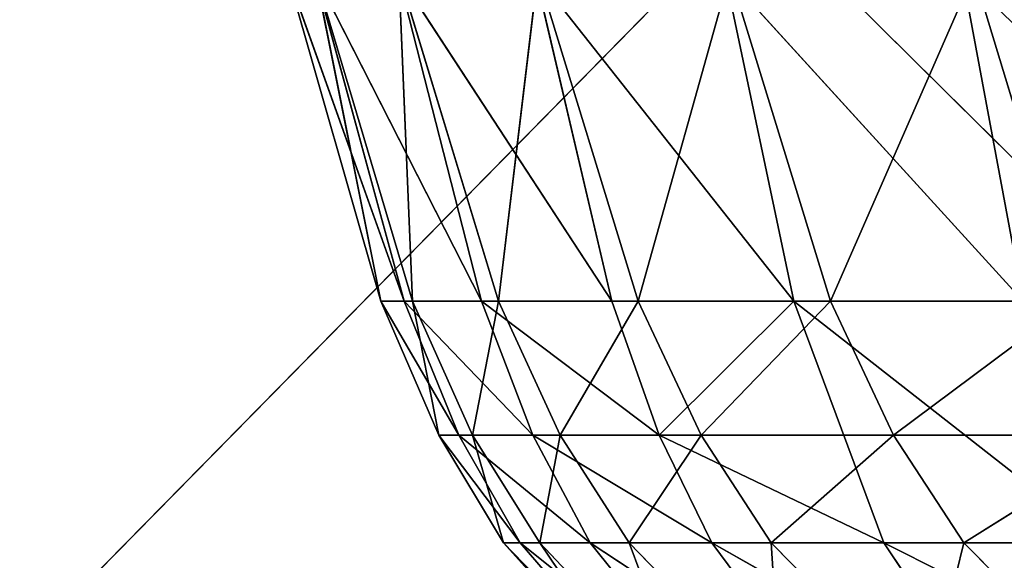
# Model space of a CAD drawing. Extents: x 204 to 284, y 75 to 194.
# Tile 319 of 656: x 235.448 to 236.546, y 111.456 to 112.06. Entities that reach past the tile are written whole.
import ezdxf

# ---------------------------------------------------------------- set-up
doc = ezdxf.new("R2010")
doc.units = 0
doc.header["$LTSCALE"] = 25.4
doc.layers.get('0').update_dxf_attribs({"color": 13, "linetype": 'CONTINUOUS'})

# ---------------------------------------------------------------- blocks, each defined once
blk = doc.blocks.new('BRAZOS-6948-8057_STL_1')
at = {"color": 9}
for p, q in [((32.7896, 39.424, 116.9278), (35.4489, 36.7885, 117.263)), ((32.7896, 39.424, 116.9278), (35.4489, 36.7885, 117.263)), ((35.8126, 39.424, 42.4778), (33.2244, 36.7885, 43.1744)), ((35.8126, 39.424, 42.4778), (33.2244, 36.7885, 43.1744))]:
    blk.add_line(p, q, dxfattribs=at)
at = {"color": 7}
for p, q in [((33.7998, 37.8269, 79.5334), (33.9301, 37.461, 80.1868)), ((33.7998, 37.8269, 79.5334), (33.9301, 37.461, 80.1868)), ((33.7998, 37.8269, 79.5334), (33.9044, 37.461, 79.5636)), ((33.7998, 37.8269, 79.5334), (33.9044, 37.461, 79.5636)), ((33.9301, 37.461, 80.1868), (33.8306, 37.8269, 80.1662)), ((33.9301, 37.461, 80.1868), (33.8306, 37.8269, 80.1662)), ((34.0164, 37.461, 80.8028), (33.8306, 37.8269, 80.1662)), ((34.0164, 37.461, 80.8028), (33.8306, 37.8269, 80.1662)), ((33.8311, 37.8269, 78.8998), (33.9044, 37.461, 79.5636)), ((33.8311, 37.8269, 78.8998), (33.9044, 37.461, 79.5636)), ((33.8311, 37.8269, 78.8998), (33.9395, 37.461, 78.9395)), ((33.8311, 37.8269, 78.8998), (33.9395, 37.461, 78.9395)), ((33.9231, 37.8269, 80.7918), (34.1619, 37.461, 81.4057)), ((33.9231, 37.8269, 80.7918), (34.1619, 37.461, 81.4057)), ((33.9231, 37.8269, 80.7918), (34.0164, 37.461, 80.8028)), ((33.9231, 37.8269, 80.7918), (34.0164, 37.461, 80.8028)), ((33.9245, 37.8269, 78.2718), (33.9395, 37.461, 78.9395)), ((33.9245, 37.8269, 78.2718), (33.9395, 37.461, 78.9395)), ((33.9245, 37.8269, 78.2718), (34.0354, 37.461, 78.3205)), ((33.9245, 37.8269, 78.2718), (34.0354, 37.461, 78.3205)), ((34.0354, 37.461, 78.3205), (34.0792, 37.8269, 77.6554)), ((34.0354, 37.461, 78.3205), (34.0792, 37.8269, 77.6554)), ((34.0762, 37.8269, 81.4041), (34.3649, 37.461, 81.9896)), ((34.1619, 37.461, 81.4057), (34.0762, 37.8269, 81.4041)), ((34.1619, 37.461, 81.4057), (34.0762, 37.8269, 81.4041)), ((34.0762, 37.8269, 81.4041), (34.3649, 37.461, 81.9896)), ((34.1914, 37.461, 77.7129), (34.0792, 37.8269, 77.6554)), ((34.1914, 37.461, 77.7129), (34.0792, 37.8269, 77.6554)), ((34.2935, 37.8269, 77.057), (34.1914, 37.461, 77.7129)), ((34.2935, 37.8269, 77.057), (34.1914, 37.461, 77.7129)), ((34.3649, 37.461, 81.9896), (34.2878, 37.8269, 81.9973)), ((34.3649, 37.461, 81.9896), (34.2878, 37.8269, 81.9973)), ((34.6207, 37.461, 82.5429), (34.2878, 37.8269, 81.9973)), ((34.6207, 37.461, 82.5429), (34.2878, 37.8269, 81.9973)), ((34.4056, 37.461, 77.1226), (34.2935, 37.8269, 77.057)), ((34.4056, 37.461, 77.1226), (34.2935, 37.8269, 77.057)), ((34.4056, 37.461, 77.1226), (34.5656, 37.8269, 76.4825)), ((34.4056, 37.461, 77.1226), (34.5656, 37.8269, 76.4825)), ((34.6207, 37.461, 82.5429), (34.5526, 37.8269, 82.5589)), ((34.6207, 37.461, 82.5429), (34.5526, 37.8269, 82.5589)), ((34.6764, 37.461, 76.5556), (34.5656, 37.8269, 76.4825)), ((34.6764, 37.461, 76.5556), (34.5656, 37.8269, 76.4825)), ((33.9301, 37.461, 80.1868), (33.9044, 37.461, 79.5636)), ((33.9044, 37.461, 79.5636), (33.9914, 37.3115, 80.2032)), ((33.9301, 37.461, 80.1868), (33.9044, 37.461, 79.5636)), ((33.9044, 37.461, 79.5636), (33.9914, 37.3115, 80.2032)), ((33.9044, 37.461, 79.5636), (33.969, 37.3115, 79.5858)), ((33.9044, 37.461, 79.5636), (33.969, 37.3115, 79.5858)), ((33.9044, 37.461, 79.5636), (33.9395, 37.461, 78.9395)), ((33.9044, 37.461, 79.5636), (33.9395, 37.461, 78.9395)), ((33.9301, 37.461, 80.1868), (34.0164, 37.461, 80.8028)), ((33.9301, 37.461, 80.1868), (34.0164, 37.461, 80.8028)), ((33.9301, 37.461, 80.1868), (34.0737, 37.3115, 80.8134)), ((33.9301, 37.461, 80.1868), (34.0737, 37.3115, 80.8134)), ((33.9301, 37.461, 80.1868), (33.9914, 37.3115, 80.2032)), ((33.9301, 37.461, 80.1868), (33.9914, 37.3115, 80.2032)), ((33.9395, 37.461, 78.9395), (33.969, 37.3115, 79.5858)), ((33.9395, 37.461, 78.9395), (33.969, 37.3115, 79.5858)), ((33.9395, 37.461, 78.9395), (34.0066, 37.3115, 78.9673)), ((33.9395, 37.461, 78.9395), (34.0066, 37.3115, 78.9673)), ((33.9395, 37.461, 78.9395), (34.0354, 37.461, 78.3205)), ((33.9395, 37.461, 78.9395), (34.0354, 37.461, 78.3205)), ((34.0066, 37.3115, 78.9673), (34.0354, 37.461, 78.3205)), ((34.0066, 37.3115, 78.9673), (34.0354, 37.461, 78.3205)), ((34.0737, 37.3115, 80.8134), (34.0164, 37.461, 80.8028)), ((34.0737, 37.3115, 80.8134), (34.0164, 37.461, 80.8028)), ((34.2147, 37.3115, 81.4104), (34.0164, 37.461, 80.8028)), ((34.1619, 37.461, 81.4057), (34.0164, 37.461, 80.8028)), ((34.2147, 37.3115, 81.4104), (34.0164, 37.461, 80.8028)), ((34.1619, 37.461, 81.4057), (34.0164, 37.461, 80.8028)), ((34.1914, 37.461, 77.7129), (34.0354, 37.461, 78.3205)), ((34.1914, 37.461, 77.7129), (34.0354, 37.461, 78.3205)), ((34.1044, 37.3115, 78.3537), (34.0354, 37.461, 78.3205)), ((34.1044, 37.3115, 78.3537), (34.0354, 37.461, 78.3205)), ((34.1914, 37.461, 77.7129), (34.1044, 37.3115, 78.3537)), ((34.1914, 37.461, 77.7129), (34.1044, 37.3115, 78.3537)), ((34.1619, 37.461, 81.4057), (34.3649, 37.461, 81.9896)), ((34.1619, 37.461, 81.4057), (34.3649, 37.461, 81.9896)), ((34.1619, 37.461, 81.4057), (34.2147, 37.3115, 81.4104)), ((34.1619, 37.461, 81.4057), (34.2147, 37.3115, 81.4104)), ((34.4056, 37.461, 77.1226), (34.1914, 37.461, 77.7129)), ((34.4056, 37.461, 77.1226), (34.1914, 37.461, 77.7129)), ((34.2613, 37.3115, 77.7512), (34.1914, 37.461, 77.7129)), ((34.2613, 37.3115, 77.7512), (34.1914, 37.461, 77.7129)), ((34.3649, 37.461, 81.9896), (34.2147, 37.3115, 81.4104)), ((34.3649, 37.461, 81.9896), (34.2147, 37.3115, 81.4104)), ((34.2613, 37.3115, 77.7512), (34.4056, 37.461, 77.1226)), ((34.2613, 37.3115, 77.7512), (34.4056, 37.461, 77.1226)), ((34.3649, 37.461, 81.9896), (34.6207, 37.461, 82.5429)), ((34.3649, 37.461, 81.9896), (34.6207, 37.461, 82.5429)), ((34.3649, 37.461, 81.9896), (34.7092, 37.1915, 82.5311)), ((34.3649, 37.461, 81.9896), (34.7092, 37.1915, 82.5311)), ((34.3649, 37.461, 81.9896), (34.4651, 37.1915, 81.989)), ((34.3649, 37.461, 81.9896), (34.4651, 37.1915, 81.989)), ((34.6764, 37.461, 76.5556), (34.4056, 37.461, 77.1226)), ((34.6764, 37.461, 76.5556), (34.4056, 37.461, 77.1226)), ((34.4758, 37.3115, 77.1657), (34.4056, 37.461, 77.1226)), ((34.4758, 37.3115, 77.1657), (34.4056, 37.461, 77.1226)), ((34.6764, 37.461, 76.5556), (34.4758, 37.3115, 77.1657)), ((34.6764, 37.461, 76.5556), (34.4758, 37.3115, 77.1657)), ((33.9914, 37.3115, 80.2032), (33.969, 37.3115, 79.5858)), ((33.969, 37.3115, 79.5858), (34.0597, 37.1915, 80.2231)), ((33.9914, 37.3115, 80.2032), (33.969, 37.3115, 79.5858)), ((33.969, 37.3115, 79.5858), (34.0597, 37.1915, 80.2231)), ((33.969, 37.3115, 79.5858), (34.041, 37.1915, 79.612)), ((33.969, 37.3115, 79.5858), (34.041, 37.1915, 79.612)), ((33.969, 37.3115, 79.5858), (34.0066, 37.3115, 78.9673)), ((33.969, 37.3115, 79.5858), (34.0066, 37.3115, 78.9673)), ((34.0737, 37.3115, 80.8134), (33.9914, 37.3115, 80.2032)), ((33.9914, 37.3115, 80.2032), (34.1376, 37.1915, 80.8268)), ((34.0737, 37.3115, 80.8134), (33.9914, 37.3115, 80.2032)), ((33.9914, 37.3115, 80.2032), (34.1376, 37.1915, 80.8268)), ((33.9914, 37.3115, 80.2032), (34.0597, 37.1915, 80.2231)), ((33.9914, 37.3115, 80.2032), (34.0597, 37.1915, 80.2231)), ((34.1044, 37.3115, 78.3537), (34.0066, 37.3115, 78.9673)), ((34.1044, 37.3115, 78.3537), (34.0066, 37.3115, 78.9673)), ((34.0815, 37.1915, 78.9997), (34.0066, 37.3115, 78.9673)), ((34.0815, 37.1915, 78.9997), (34.0066, 37.3115, 78.9673)), ((34.041, 37.1915, 79.612), (34.0066, 37.3115, 78.9673)), ((34.041, 37.1915, 79.612), (34.0066, 37.3115, 78.9673)), ((34.0737, 37.3115, 80.8134), (34.2147, 37.3115, 81.4104)), ((34.0737, 37.3115, 80.8134), (34.2147, 37.3115, 81.4104)), ((34.0737, 37.3115, 80.8134), (34.2733, 37.1915, 81.4174)), ((34.0737, 37.3115, 80.8134), (34.2733, 37.1915, 81.4174)), ((34.0737, 37.3115, 80.8134), (34.1376, 37.1915, 80.8268)), ((34.0737, 37.3115, 80.8134), (34.1376, 37.1915, 80.8268)), ((34.1044, 37.3115, 78.3537), (34.0815, 37.1915, 78.9997)), ((34.1044, 37.3115, 78.3537), (34.0815, 37.1915, 78.9997)), ((34.2613, 37.3115, 77.7512), (34.1044, 37.3115, 78.3537)), ((34.2613, 37.3115, 77.7512), (34.1044, 37.3115, 78.3537)), ((34.1813, 37.1915, 78.392), (34.1044, 37.3115, 78.3537)), ((34.1813, 37.1915, 78.392), (34.1044, 37.3115, 78.3537)), ((34.1813, 37.1915, 78.392), (34.2613, 37.3115, 77.7512)), ((34.1813, 37.1915, 78.392), (34.2613, 37.3115, 77.7512)), ((34.2733, 37.1915, 81.4174), (34.2147, 37.3115, 81.4104)), ((34.2733, 37.1915, 81.4174), (34.2147, 37.3115, 81.4104)), ((34.4651, 37.1915, 81.989), (34.2147, 37.3115, 81.4104)), ((34.4651, 37.1915, 81.989), (34.2147, 37.3115, 81.4104)), ((34.4758, 37.3115, 77.1657), (34.2613, 37.3115, 77.7512)), ((34.4758, 37.3115, 77.1657), (34.2613, 37.3115, 77.7512)), ((34.3395, 37.1915, 77.7951), (34.2613, 37.3115, 77.7512)), ((34.3395, 37.1915, 77.7951), (34.2613, 37.3115, 77.7512)), ((34.4758, 37.3115, 77.1657), (34.3395, 37.1915, 77.7951)), ((34.4758, 37.3115, 77.1657), (34.3395, 37.1915, 77.7951)), ((34.7461, 37.3115, 76.603), (34.4758, 37.3115, 77.1657)), ((34.7461, 37.3115, 76.603), (34.4758, 37.3115, 77.1657)), ((34.5544, 37.1915, 77.2148), (34.4758, 37.3115, 77.1657)), ((34.5544, 37.1915, 77.2148), (34.4758, 37.3115, 77.1657)), ((34.5544, 37.1915, 77.2148), (34.7461, 37.3115, 76.603)), ((34.5544, 37.1915, 77.2148), (34.7461, 37.3115, 76.603)), ((34.0815, 37.1915, 78.9997), (34.041, 37.1915, 79.612)), ((34.0815, 37.1915, 78.9997), (34.041, 37.1915, 79.612)), ((34.1995, 37.0168, 79.6706), (34.041, 37.1915, 79.612)), ((34.1995, 37.0168, 79.6706), (34.041, 37.1915, 79.612)), ((34.2102, 37.0168, 80.2678), (34.041, 37.1915, 79.612)), ((34.0597, 37.1915, 80.2231), (34.041, 37.1915, 79.612)), ((34.2102, 37.0168, 80.2678), (34.041, 37.1915, 79.612)), ((34.0597, 37.1915, 80.2231), (34.041, 37.1915, 79.612)), ((34.1376, 37.1915, 80.8268), (34.0597, 37.1915, 80.2231)), ((34.0597, 37.1915, 80.2231), (34.2784, 37.0168, 80.8573)), ((34.1376, 37.1915, 80.8268), (34.0597, 37.1915, 80.2231)), ((34.0597, 37.1915, 80.2231), (34.2784, 37.0168, 80.8573)), ((34.0597, 37.1915, 80.2231), (34.2102, 37.0168, 80.2678)), ((34.0597, 37.1915, 80.2231), (34.2102, 37.0168, 80.2678)), ((34.0815, 37.1915, 78.9997), (34.1995, 37.0168, 79.6706)), ((34.1813, 37.1915, 78.392), (34.0815, 37.1915, 78.9997)), ((34.1813, 37.1915, 78.392), (34.0815, 37.1915, 78.9997)), ((34.2463, 37.0168, 79.0718), (34.0815, 37.1915, 78.9997)), ((34.2463, 37.0168, 79.0718), (34.0815, 37.1915, 78.9997)), ((34.0815, 37.1915, 78.9997), (34.1995, 37.0168, 79.6706)), ((34.2733, 37.1915, 81.4174), (34.1376, 37.1915, 80.8268)), ((34.1376, 37.1915, 80.8268), (34.403, 37.0168, 81.4335)), ((34.2733, 37.1915, 81.4174), (34.1376, 37.1915, 80.8268)), ((34.1376, 37.1915, 80.8268), (34.403, 37.0168, 81.4335)), ((34.1376, 37.1915, 80.8268), (34.2784, 37.0168, 80.8573)), ((34.1376, 37.1915, 80.8268), (34.2784, 37.0168, 80.8573)), ((34.3395, 37.1915, 77.7951), (34.1813, 37.1915, 78.392)), ((34.3395, 37.1915, 77.7951), (34.1813, 37.1915, 78.392)), ((34.3506, 37.0168, 78.4771), (34.1813, 37.1915, 78.392)), ((34.3506, 37.0168, 78.4771), (34.1813, 37.1915, 78.392)), ((34.2463, 37.0168, 79.0718), (34.1813, 37.1915, 78.392)), ((34.2463, 37.0168, 79.0718), (34.1813, 37.1915, 78.392)), ((34.2733, 37.1915, 81.4174), (34.4651, 37.1915, 81.989)), ((34.2733, 37.1915, 81.4174), (34.4651, 37.1915, 81.989)), ((34.2733, 37.1915, 81.4174), (34.5822, 37.0168, 81.991)), ((34.2733, 37.1915, 81.4174), (34.5822, 37.0168, 81.991)), ((34.2733, 37.1915, 81.4174), (34.403, 37.0168, 81.4335)), ((34.2733, 37.1915, 81.4174), (34.403, 37.0168, 81.4335)), ((34.3395, 37.1915, 77.7951), (34.3506, 37.0168, 78.4771)), ((34.5544, 37.1915, 77.2148), (34.3395, 37.1915, 77.7951)), ((34.5544, 37.1915, 77.2148), (34.3395, 37.1915, 77.7951)), ((34.5116, 37.0168, 77.8923), (34.3395, 37.1915, 77.7951)), ((34.5116, 37.0168, 77.8923), (34.3395, 37.1915, 77.7951)), ((34.3395, 37.1915, 77.7951), (34.3506, 37.0168, 78.4771)), ((34.5822, 37.0168, 81.991), (34.4651, 37.1915, 81.989)), ((34.5822, 37.0168, 81.991), (34.4651, 37.1915, 81.989)), ((34.8129, 37.0168, 82.5196), (34.4651, 37.1915, 81.989)), ((34.7092, 37.1915, 82.5311), (34.4651, 37.1915, 81.989)), ((34.8129, 37.0168, 82.5196), (34.4651, 37.1915, 81.989)), ((34.7092, 37.1915, 82.5311), (34.4651, 37.1915, 81.989)), ((34.5116, 37.0168, 77.8923), (34.5544, 37.1915, 77.2148)), ((34.5116, 37.0168, 77.8923), (34.5544, 37.1915, 77.2148)), ((34.5544, 37.1915, 77.2148), (34.7274, 37.0168, 77.3232)), ((34.5544, 37.1915, 77.2148), (34.7274, 37.0168, 77.3232)), ((34.5544, 37.1915, 77.2148), (34.8242, 37.1915, 76.6568)), ((34.5544, 37.1915, 77.2148), (34.8242, 37.1915, 76.6568))]:
    blk.add_line(p, q, dxfattribs=at)
at = {"color": 9}
mesh = blk.add_polyface(dxfattribs=at)
corners = [(35.4489, 36.7885, 117.263), (32.8357, 36.7885, 116.7348), (32.7896, 39.424, 116.9278)]
mesh.append_faces([[corners[k] for k in face] for face in [(0, 1, 2)]], dxfattribs={"color": 9})
mesh = blk.add_polyface(dxfattribs=at)
corners = [(35.4489, 36.7885, 117.263), (32.7896, 39.424, 116.9278), (35.4164, 39.424, 117.4588)]
mesh.append_faces([[corners[k] for k in face] for face in [(0, 1, 2)]], dxfattribs={"color": 9})
mesh = blk.add_polyface(dxfattribs=at)
corners = [(35.8126, 39.424, 42.4778), (33.1803, 39.424, 42.9809), (33.2244, 36.7885, 43.1744)]
mesh.append_faces([[corners[k] for k in face] for face in [(0, 1, 2)]], dxfattribs={"color": 9})
mesh = blk.add_polyface(dxfattribs=at)
corners = [(35.8429, 36.7885, 42.6739), (35.8126, 39.424, 42.4778), (33.2244, 36.7885, 43.1744)]
mesh.append_faces([[corners[k] for k in face] for face in [(0, 1, 2)]], dxfattribs={"color": 9})
mesh = blk.add_polyface(dxfattribs=at)
corners = [(35.318, 35.2587, 119.0871), (32.5692, 37.9618, 118.8472), (32.6363, 35.2587, 118.5592)]
mesh.append_faces([[corners[k] for k in face] for face in [(0, 1, 2)]], dxfattribs={"color": 9})
mesh = blk.add_polyface(dxfattribs=at)
corners = [(35.318, 35.2587, 119.0871), (35.2709, 37.9618, 119.379), (32.5692, 37.9618, 118.8472)]
mesh.append_faces([[corners[k] for k in face] for face in [(0, 1, 2)]], dxfattribs={"color": 9})
mesh = blk.add_polyface(dxfattribs=at)
corners = [(35.6262, 37.9618, 40.5653), (32.9843, 35.2587, 41.3614), (32.9198, 37.9618, 41.0728)]
mesh.append_faces([[corners[k] for k in face] for face in [(0, 1, 2)]], dxfattribs={"color": 9})
mesh = blk.add_polyface(dxfattribs=at)
corners = [(35.6706, 35.2587, 40.8577), (32.9843, 35.2587, 41.3614), (35.6262, 37.9618, 40.5653)]
mesh.append_faces([[corners[k] for k in face] for face in [(0, 1, 2)]], dxfattribs={"color": 9})
at = {"color": 7}
mesh = blk.add_polyface(dxfattribs=at)
corners = [(33.7998, 37.8269, 79.5334), (33.9301, 37.461, 80.1868), (33.8306, 37.8269, 80.1662)]
mesh.append_faces([[corners[k] for k in face] for face in [(0, 1, 2)]], dxfattribs={"color": 7})
mesh = blk.add_polyface(dxfattribs=at)
corners = [(33.7998, 37.8269, 79.5334), (33.9044, 37.461, 79.5636), (33.9301, 37.461, 80.1868)]
mesh.append_faces([[corners[k] for k in face] for face in [(0, 1, 2)]], dxfattribs={"color": 7})
mesh = blk.add_polyface(dxfattribs=at)
corners = [(33.8311, 37.8269, 78.8998), (33.9044, 37.461, 79.5636), (33.7998, 37.8269, 79.5334)]
mesh.append_faces([[corners[k] for k in face] for face in [(0, 1, 2)]], dxfattribs={"color": 7})
mesh = blk.add_polyface(dxfattribs=at)
corners = [(33.8306, 37.8269, 80.1662), (33.9301, 37.461, 80.1868), (34.0164, 37.461, 80.8028)]
mesh.append_faces([[corners[k] for k in face] for face in [(0, 1, 2)]], dxfattribs={"color": 7})
mesh = blk.add_polyface(dxfattribs=at)
corners = [(33.8306, 37.8269, 80.1662), (34.0164, 37.461, 80.8028), (33.9231, 37.8269, 80.7918)]
mesh.append_faces([[corners[k] for k in face] for face in [(0, 1, 2)]], dxfattribs={"color": 7})
mesh = blk.add_polyface(dxfattribs=at)
corners = [(33.8311, 37.8269, 78.8998), (33.9395, 37.461, 78.9395), (33.9044, 37.461, 79.5636)]
mesh.append_faces([[corners[k] for k in face] for face in [(0, 1, 2)]], dxfattribs={"color": 7})
mesh = blk.add_polyface(dxfattribs=at)
corners = [(33.9245, 37.8269, 78.2718), (33.9395, 37.461, 78.9395), (33.8311, 37.8269, 78.8998)]
mesh.append_faces([[corners[k] for k in face] for face in [(0, 1, 2)]], dxfattribs={"color": 7})
mesh = blk.add_polyface(dxfattribs=at)
corners = [(33.9231, 37.8269, 80.7918), (34.1619, 37.461, 81.4057), (34.0762, 37.8269, 81.4041)]
mesh.append_faces([[corners[k] for k in face] for face in [(0, 1, 2)]], dxfattribs={"color": 7})
mesh = blk.add_polyface(dxfattribs=at)
corners = [(33.9231, 37.8269, 80.7918), (34.0164, 37.461, 80.8028), (34.1619, 37.461, 81.4057)]
mesh.append_faces([[corners[k] for k in face] for face in [(0, 1, 2)]], dxfattribs={"color": 7})
mesh = blk.add_polyface(dxfattribs=at)
corners = [(33.9245, 37.8269, 78.2718), (34.0354, 37.461, 78.3205), (33.9395, 37.461, 78.9395)]
mesh.append_faces([[corners[k] for k in face] for face in [(0, 1, 2)]], dxfattribs={"color": 7})
mesh = blk.add_polyface(dxfattribs=at)
corners = [(34.0792, 37.8269, 77.6554), (34.0354, 37.461, 78.3205), (33.9245, 37.8269, 78.2718)]
mesh.append_faces([[corners[k] for k in face] for face in [(0, 1, 2)]], dxfattribs={"color": 7})
mesh = blk.add_polyface(dxfattribs=at)
corners = [(34.0792, 37.8269, 77.6554), (34.1914, 37.461, 77.7129), (34.0354, 37.461, 78.3205)]
mesh.append_faces([[corners[k] for k in face] for face in [(0, 1, 2)]], dxfattribs={"color": 7})
mesh = blk.add_polyface(dxfattribs=at)
corners = [(34.0762, 37.8269, 81.4041), (34.3649, 37.461, 81.9896), (34.2878, 37.8269, 81.9973)]
mesh.append_faces([[corners[k] for k in face] for face in [(0, 1, 2)]], dxfattribs={"color": 7})
mesh = blk.add_polyface(dxfattribs=at)
corners = [(34.0762, 37.8269, 81.4041), (34.1619, 37.461, 81.4057), (34.3649, 37.461, 81.9896)]
mesh.append_faces([[corners[k] for k in face] for face in [(0, 1, 2)]], dxfattribs={"color": 7})
mesh = blk.add_polyface(dxfattribs=at)
corners = [(34.2935, 37.8269, 77.057), (34.1914, 37.461, 77.7129), (34.0792, 37.8269, 77.6554)]
mesh.append_faces([[corners[k] for k in face] for face in [(0, 1, 2)]], dxfattribs={"color": 7})
mesh = blk.add_polyface(dxfattribs=at)
corners = [(34.2935, 37.8269, 77.057), (34.4056, 37.461, 77.1226), (34.1914, 37.461, 77.7129)]
mesh.append_faces([[corners[k] for k in face] for face in [(0, 1, 2)]], dxfattribs={"color": 7})
mesh = blk.add_polyface(dxfattribs=at)
corners = [(34.2878, 37.8269, 81.9973), (34.3649, 37.461, 81.9896), (34.6207, 37.461, 82.5429)]
mesh.append_faces([[corners[k] for k in face] for face in [(0, 1, 2)]], dxfattribs={"color": 7})
mesh = blk.add_polyface(dxfattribs=at)
corners = [(34.2878, 37.8269, 81.9973), (34.6207, 37.461, 82.5429), (34.5526, 37.8269, 82.5589)]
mesh.append_faces([[corners[k] for k in face] for face in [(0, 1, 2)]], dxfattribs={"color": 7})
mesh = blk.add_polyface(dxfattribs=at)
corners = [(34.5656, 37.8269, 76.4825), (34.4056, 37.461, 77.1226), (34.2935, 37.8269, 77.057)]
mesh.append_faces([[corners[k] for k in face] for face in [(0, 1, 2)]], dxfattribs={"color": 7})
mesh = blk.add_polyface(dxfattribs=at)
corners = [(34.5656, 37.8269, 76.4825), (34.6764, 37.461, 76.5556), (34.4056, 37.461, 77.1226)]
mesh.append_faces([[corners[k] for k in face] for face in [(0, 1, 2)]], dxfattribs={"color": 7})
mesh = blk.add_polyface(dxfattribs=at)
corners = [(34.5526, 37.8269, 82.5589), (34.6207, 37.461, 82.5429), (34.9272, 37.461, 83.0617)]
mesh.append_faces([[corners[k] for k in face] for face in [(0, 1, 2)]], dxfattribs={"color": 7})
mesh = blk.add_polyface(dxfattribs=at)
corners = [(34.5526, 37.8269, 82.5589), (34.9272, 37.461, 83.0617), (34.867, 37.8269, 83.0849)]
mesh.append_faces([[corners[k] for k in face] for face in [(0, 1, 2)]], dxfattribs={"color": 7})
mesh = blk.add_polyface(dxfattribs=at)
corners = [(34.8926, 37.8269, 75.9376), (34.6764, 37.461, 76.5556), (34.5656, 37.8269, 76.4825)]
mesh.append_faces([[corners[k] for k in face] for face in [(0, 1, 2)]], dxfattribs={"color": 7})
mesh = blk.add_polyface(dxfattribs=at)
corners = [(33.9044, 37.461, 79.5636), (33.9914, 37.3115, 80.2032), (33.9301, 37.461, 80.1868)]
mesh.append_faces([[corners[k] for k in face] for face in [(0, 1, 2)]], dxfattribs={"color": 7})
mesh = blk.add_polyface(dxfattribs=at)
corners = [(33.9044, 37.461, 79.5636), (33.969, 37.3115, 79.5858), (33.9914, 37.3115, 80.2032)]
mesh.append_faces([[corners[k] for k in face] for face in [(0, 1, 2)]], dxfattribs={"color": 7})
mesh = blk.add_polyface(dxfattribs=at)
corners = [(33.9395, 37.461, 78.9395), (33.969, 37.3115, 79.5858), (33.9044, 37.461, 79.5636)]
mesh.append_faces([[corners[k] for k in face] for face in [(0, 1, 2)]], dxfattribs={"color": 7})
mesh = blk.add_polyface(dxfattribs=at)
corners = [(33.9301, 37.461, 80.1868), (34.0737, 37.3115, 80.8134), (34.0164, 37.461, 80.8028)]
mesh.append_faces([[corners[k] for k in face] for face in [(0, 1, 2)]], dxfattribs={"color": 7})
mesh = blk.add_polyface(dxfattribs=at)
corners = [(33.9301, 37.461, 80.1868), (33.9914, 37.3115, 80.2032), (34.0737, 37.3115, 80.8134)]
mesh.append_faces([[corners[k] for k in face] for face in [(0, 1, 2)]], dxfattribs={"color": 7})
mesh = blk.add_polyface(dxfattribs=at)
corners = [(33.9395, 37.461, 78.9395), (34.0066, 37.3115, 78.9673), (33.969, 37.3115, 79.5858)]
mesh.append_faces([[corners[k] for k in face] for face in [(0, 1, 2)]], dxfattribs={"color": 7})
mesh = blk.add_polyface(dxfattribs=at)
corners = [(34.0354, 37.461, 78.3205), (34.0066, 37.3115, 78.9673), (33.9395, 37.461, 78.9395)]
mesh.append_faces([[corners[k] for k in face] for face in [(0, 1, 2)]], dxfattribs={"color": 7})
mesh = blk.add_polyface(dxfattribs=at)
corners = [(34.0354, 37.461, 78.3205), (34.1044, 37.3115, 78.3537), (34.0066, 37.3115, 78.9673)]
mesh.append_faces([[corners[k] for k in face] for face in [(0, 1, 2)]], dxfattribs={"color": 7})
mesh = blk.add_polyface(dxfattribs=at)
corners = [(34.0164, 37.461, 80.8028), (34.0737, 37.3115, 80.8134), (34.2147, 37.3115, 81.4104)]
mesh.append_faces([[corners[k] for k in face] for face in [(0, 1, 2)]], dxfattribs={"color": 7})
mesh = blk.add_polyface(dxfattribs=at)
corners = [(34.0164, 37.461, 80.8028), (34.2147, 37.3115, 81.4104), (34.1619, 37.461, 81.4057)]
mesh.append_faces([[corners[k] for k in face] for face in [(0, 1, 2)]], dxfattribs={"color": 7})
mesh = blk.add_polyface(dxfattribs=at)
corners = [(34.1914, 37.461, 77.7129), (34.1044, 37.3115, 78.3537), (34.0354, 37.461, 78.3205)]
mesh.append_faces([[corners[k] for k in face] for face in [(0, 1, 2)]], dxfattribs={"color": 7})
mesh = blk.add_polyface(dxfattribs=at)
corners = [(34.1914, 37.461, 77.7129), (34.2613, 37.3115, 77.7512), (34.1044, 37.3115, 78.3537)]
mesh.append_faces([[corners[k] for k in face] for face in [(0, 1, 2)]], dxfattribs={"color": 7})
mesh = blk.add_polyface(dxfattribs=at)
corners = [(34.1619, 37.461, 81.4057), (34.2147, 37.3115, 81.4104), (34.3649, 37.461, 81.9896)]
mesh.append_faces([[corners[k] for k in face] for face in [(0, 1, 2)]], dxfattribs={"color": 7})
mesh = blk.add_polyface(dxfattribs=at)
corners = [(34.4056, 37.461, 77.1226), (34.2613, 37.3115, 77.7512), (34.1914, 37.461, 77.7129)]
mesh.append_faces([[corners[k] for k in face] for face in [(0, 1, 2)]], dxfattribs={"color": 7})
mesh = blk.add_polyface(dxfattribs=at)
corners = [(34.3649, 37.461, 81.9896), (34.2147, 37.3115, 81.4104), (34.4651, 37.1915, 81.989)]
mesh.append_faces([[corners[k] for k in face] for face in [(0, 1, 2)]], dxfattribs={"color": 7})
mesh = blk.add_polyface(dxfattribs=at)
corners = [(34.4056, 37.461, 77.1226), (34.4758, 37.3115, 77.1657), (34.2613, 37.3115, 77.7512)]
mesh.append_faces([[corners[k] for k in face] for face in [(0, 1, 2)]], dxfattribs={"color": 7})
mesh = blk.add_polyface(dxfattribs=at)
corners = [(34.3649, 37.461, 81.9896), (34.7092, 37.1915, 82.5311), (34.6207, 37.461, 82.5429)]
mesh.append_faces([[corners[k] for k in face] for face in [(0, 1, 2)]], dxfattribs={"color": 7})
mesh = blk.add_polyface(dxfattribs=at)
corners = [(34.3649, 37.461, 81.9896), (34.4651, 37.1915, 81.989), (34.7092, 37.1915, 82.5311)]
mesh.append_faces([[corners[k] for k in face] for face in [(0, 1, 2)]], dxfattribs={"color": 7})
mesh = blk.add_polyface(dxfattribs=at)
corners = [(34.6764, 37.461, 76.5556), (34.4758, 37.3115, 77.1657), (34.4056, 37.461, 77.1226)]
mesh.append_faces([[corners[k] for k in face] for face in [(0, 1, 2)]], dxfattribs={"color": 7})
mesh = blk.add_polyface(dxfattribs=at)
corners = [(34.6764, 37.461, 76.5556), (34.7461, 37.3115, 76.603), (34.4758, 37.3115, 77.1657)]
mesh.append_faces([[corners[k] for k in face] for face in [(0, 1, 2)]], dxfattribs={"color": 7})
mesh = blk.add_polyface(dxfattribs=at)
corners = [(33.969, 37.3115, 79.5858), (34.0597, 37.1915, 80.2231), (33.9914, 37.3115, 80.2032)]
mesh.append_faces([[corners[k] for k in face] for face in [(0, 1, 2)]], dxfattribs={"color": 7})
mesh = blk.add_polyface(dxfattribs=at)
corners = [(33.969, 37.3115, 79.5858), (34.041, 37.1915, 79.612), (34.0597, 37.1915, 80.2231)]
mesh.append_faces([[corners[k] for k in face] for face in [(0, 1, 2)]], dxfattribs={"color": 7})
mesh = blk.add_polyface(dxfattribs=at)
corners = [(34.0066, 37.3115, 78.9673), (34.041, 37.1915, 79.612), (33.969, 37.3115, 79.5858)]
mesh.append_faces([[corners[k] for k in face] for face in [(0, 1, 2)]], dxfattribs={"color": 7})
mesh = blk.add_polyface(dxfattribs=at)
corners = [(33.9914, 37.3115, 80.2032), (34.1376, 37.1915, 80.8268), (34.0737, 37.3115, 80.8134)]
mesh.append_faces([[corners[k] for k in face] for face in [(0, 1, 2)]], dxfattribs={"color": 7})
mesh = blk.add_polyface(dxfattribs=at)
corners = [(33.9914, 37.3115, 80.2032), (34.0597, 37.1915, 80.2231), (34.1376, 37.1915, 80.8268)]
mesh.append_faces([[corners[k] for k in face] for face in [(0, 1, 2)]], dxfattribs={"color": 7})
mesh = blk.add_polyface(dxfattribs=at)
corners = [(34.1044, 37.3115, 78.3537), (34.0815, 37.1915, 78.9997), (34.0066, 37.3115, 78.9673)]
mesh.append_faces([[corners[k] for k in face] for face in [(0, 1, 2)]], dxfattribs={"color": 7})
mesh = blk.add_polyface(dxfattribs=at)
corners = [(34.0066, 37.3115, 78.9673), (34.0815, 37.1915, 78.9997), (34.041, 37.1915, 79.612)]
mesh.append_faces([[corners[k] for k in face] for face in [(0, 1, 2)]], dxfattribs={"color": 7})
mesh = blk.add_polyface(dxfattribs=at)
corners = [(34.0737, 37.3115, 80.8134), (34.2733, 37.1915, 81.4174), (34.2147, 37.3115, 81.4104)]
mesh.append_faces([[corners[k] for k in face] for face in [(0, 1, 2)]], dxfattribs={"color": 7})
mesh = blk.add_polyface(dxfattribs=at)
corners = [(34.0737, 37.3115, 80.8134), (34.1376, 37.1915, 80.8268), (34.2733, 37.1915, 81.4174)]
mesh.append_faces([[corners[k] for k in face] for face in [(0, 1, 2)]], dxfattribs={"color": 7})
mesh = blk.add_polyface(dxfattribs=at)
corners = [(34.1044, 37.3115, 78.3537), (34.1813, 37.1915, 78.392), (34.0815, 37.1915, 78.9997)]
mesh.append_faces([[corners[k] for k in face] for face in [(0, 1, 2)]], dxfattribs={"color": 7})
mesh = blk.add_polyface(dxfattribs=at)
corners = [(34.2613, 37.3115, 77.7512), (34.1813, 37.1915, 78.392), (34.1044, 37.3115, 78.3537)]
mesh.append_faces([[corners[k] for k in face] for face in [(0, 1, 2)]], dxfattribs={"color": 7})
mesh = blk.add_polyface(dxfattribs=at)
corners = [(34.2613, 37.3115, 77.7512), (34.3395, 37.1915, 77.7951), (34.1813, 37.1915, 78.392)]
mesh.append_faces([[corners[k] for k in face] for face in [(0, 1, 2)]], dxfattribs={"color": 7})
mesh = blk.add_polyface(dxfattribs=at)
corners = [(34.2147, 37.3115, 81.4104), (34.2733, 37.1915, 81.4174), (34.4651, 37.1915, 81.989)]
mesh.append_faces([[corners[k] for k in face] for face in [(0, 1, 2)]], dxfattribs={"color": 7})
mesh = blk.add_polyface(dxfattribs=at)
corners = [(34.4758, 37.3115, 77.1657), (34.3395, 37.1915, 77.7951), (34.2613, 37.3115, 77.7512)]
mesh.append_faces([[corners[k] for k in face] for face in [(0, 1, 2)]], dxfattribs={"color": 7})
mesh = blk.add_polyface(dxfattribs=at)
corners = [(34.4758, 37.3115, 77.1657), (34.5544, 37.1915, 77.2148), (34.3395, 37.1915, 77.7951)]
mesh.append_faces([[corners[k] for k in face] for face in [(0, 1, 2)]], dxfattribs={"color": 7})
mesh = blk.add_polyface(dxfattribs=at)
corners = [(34.7461, 37.3115, 76.603), (34.5544, 37.1915, 77.2148), (34.4758, 37.3115, 77.1657)]
mesh.append_faces([[corners[k] for k in face] for face in [(0, 1, 2)]], dxfattribs={"color": 7})
mesh = blk.add_polyface(dxfattribs=at)
corners = [(34.7461, 37.3115, 76.603), (34.8242, 37.1915, 76.6568), (34.5544, 37.1915, 77.2148)]
mesh.append_faces([[corners[k] for k in face] for face in [(0, 1, 2)]], dxfattribs={"color": 7})
mesh = blk.add_polyface(dxfattribs=at)
corners = [(34.0815, 37.1915, 78.9997), (34.1995, 37.0168, 79.6706), (34.041, 37.1915, 79.612)]
mesh.append_faces([[corners[k] for k in face] for face in [(0, 1, 2)]], dxfattribs={"color": 7})
mesh = blk.add_polyface(dxfattribs=at)
corners = [(34.041, 37.1915, 79.612), (34.1995, 37.0168, 79.6706), (34.2102, 37.0168, 80.2678)]
mesh.append_faces([[corners[k] for k in face] for face in [(0, 1, 2)]], dxfattribs={"color": 7})
mesh = blk.add_polyface(dxfattribs=at)
corners = [(34.041, 37.1915, 79.612), (34.2102, 37.0168, 80.2678), (34.0597, 37.1915, 80.2231)]
mesh.append_faces([[corners[k] for k in face] for face in [(0, 1, 2)]], dxfattribs={"color": 7})
mesh = blk.add_polyface(dxfattribs=at)
corners = [(34.0597, 37.1915, 80.2231), (34.2784, 37.0168, 80.8573), (34.1376, 37.1915, 80.8268)]
mesh.append_faces([[corners[k] for k in face] for face in [(0, 1, 2)]], dxfattribs={"color": 7})
mesh = blk.add_polyface(dxfattribs=at)
corners = [(34.0597, 37.1915, 80.2231), (34.2102, 37.0168, 80.2678), (34.2784, 37.0168, 80.8573)]
mesh.append_faces([[corners[k] for k in face] for face in [(0, 1, 2)]], dxfattribs={"color": 7})
mesh = blk.add_polyface(dxfattribs=at)
corners = [(34.2463, 37.0168, 79.0718), (34.0815, 37.1915, 78.9997), (34.1813, 37.1915, 78.392)]
mesh.append_faces([[corners[k] for k in face] for face in [(0, 1, 2)]], dxfattribs={"color": 7})
mesh = blk.add_polyface(dxfattribs=at)
corners = [(34.0815, 37.1915, 78.9997), (34.2463, 37.0168, 79.0718), (34.1995, 37.0168, 79.6706)]
mesh.append_faces([[corners[k] for k in face] for face in [(0, 1, 2)]], dxfattribs={"color": 7})
mesh = blk.add_polyface(dxfattribs=at)
corners = [(34.1376, 37.1915, 80.8268), (34.403, 37.0168, 81.4335), (34.2733, 37.1915, 81.4174)]
mesh.append_faces([[corners[k] for k in face] for face in [(0, 1, 2)]], dxfattribs={"color": 7})
mesh = blk.add_polyface(dxfattribs=at)
corners = [(34.1376, 37.1915, 80.8268), (34.2784, 37.0168, 80.8573), (34.403, 37.0168, 81.4335)]
mesh.append_faces([[corners[k] for k in face] for face in [(0, 1, 2)]], dxfattribs={"color": 7})
mesh = blk.add_polyface(dxfattribs=at)
corners = [(34.3506, 37.0168, 78.4771), (34.1813, 37.1915, 78.392), (34.3395, 37.1915, 77.7951)]
mesh.append_faces([[corners[k] for k in face] for face in [(0, 1, 2)]], dxfattribs={"color": 7})
mesh = blk.add_polyface(dxfattribs=at)
corners = [(34.2463, 37.0168, 79.0718), (34.1813, 37.1915, 78.392), (34.3506, 37.0168, 78.4771)]
mesh.append_faces([[corners[k] for k in face] for face in [(0, 1, 2)]], dxfattribs={"color": 7})
mesh = blk.add_polyface(dxfattribs=at)
corners = [(34.2733, 37.1915, 81.4174), (34.5822, 37.0168, 81.991), (34.4651, 37.1915, 81.989)]
mesh.append_faces([[corners[k] for k in face] for face in [(0, 1, 2)]], dxfattribs={"color": 7})
mesh = blk.add_polyface(dxfattribs=at)
corners = [(34.2733, 37.1915, 81.4174), (34.403, 37.0168, 81.4335), (34.5822, 37.0168, 81.991)]
mesh.append_faces([[corners[k] for k in face] for face in [(0, 1, 2)]], dxfattribs={"color": 7})
mesh = blk.add_polyface(dxfattribs=at)
corners = [(34.5116, 37.0168, 77.8923), (34.3395, 37.1915, 77.7951), (34.5544, 37.1915, 77.2148)]
mesh.append_faces([[corners[k] for k in face] for face in [(0, 1, 2)]], dxfattribs={"color": 7})
mesh = blk.add_polyface(dxfattribs=at)
corners = [(34.3506, 37.0168, 78.4771), (34.3395, 37.1915, 77.7951), (34.5116, 37.0168, 77.8923)]
mesh.append_faces([[corners[k] for k in face] for face in [(0, 1, 2)]], dxfattribs={"color": 7})
mesh = blk.add_polyface(dxfattribs=at)
corners = [(34.4651, 37.1915, 81.989), (34.5822, 37.0168, 81.991), (34.8129, 37.0168, 82.5196)]
mesh.append_faces([[corners[k] for k in face] for face in [(0, 1, 2)]], dxfattribs={"color": 7})
mesh = blk.add_polyface(dxfattribs=at)
corners = [(34.4651, 37.1915, 81.989), (34.8129, 37.0168, 82.5196), (34.7092, 37.1915, 82.5311)]
mesh.append_faces([[corners[k] for k in face] for face in [(0, 1, 2)]], dxfattribs={"color": 7})
mesh = blk.add_polyface(dxfattribs=at)
corners = [(34.5116, 37.0168, 77.8923), (34.5544, 37.1915, 77.2148), (34.7274, 37.0168, 77.3232)]
mesh.append_faces([[corners[k] for k in face] for face in [(0, 1, 2)]], dxfattribs={"color": 7})
mesh = blk.add_polyface(dxfattribs=at)
corners = [(34.7274, 37.0168, 77.3232), (34.5544, 37.1915, 77.2148), (34.8242, 37.1915, 76.6568)]
mesh.append_faces([[corners[k] for k in face] for face in [(0, 1, 2)]], dxfattribs={"color": 7})

msp = doc.modelspace()

# ---------------------------------------------------------------- block references
at = {"color": 0}
msp.add_blockref('BRAZOS-6948-8057_STL_1', (201.9468, 74.2844, -45.6405), dxfattribs=at)

doc.saveas('drawing.dxf')
